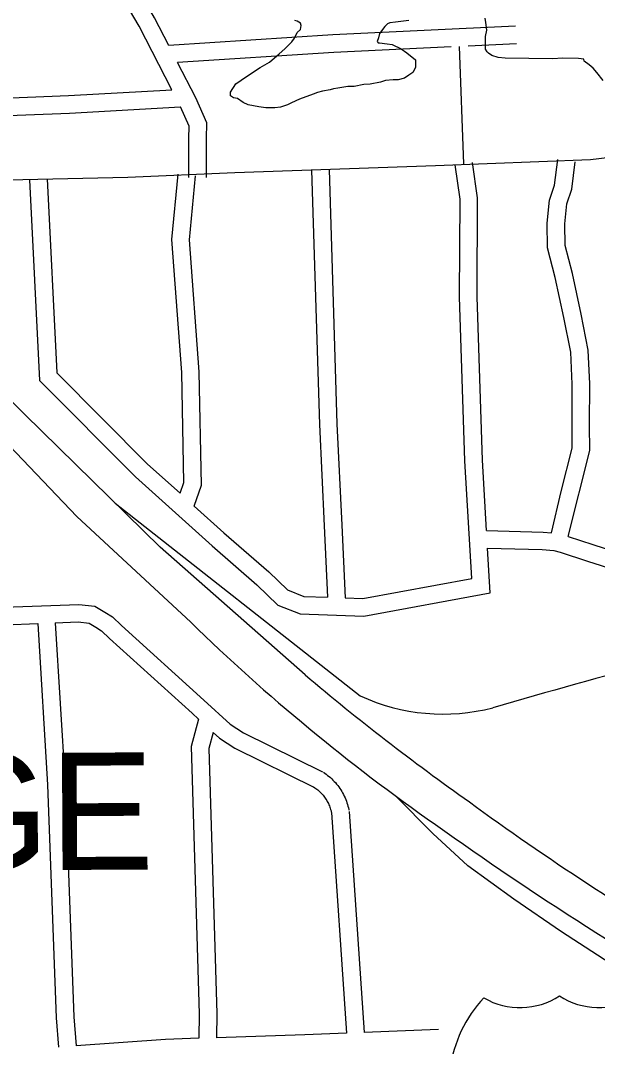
# Model space of a CAD drawing. Extents: x 3297716 to 3335574, y 688621 to 713991.
# Drawn here: x 3331285 to 3332269, y 700887 to 702638 of the extents above; entities that cross this region are included whole.
import ezdxf

# ---------------------------------------------------------------- set-up
doc = ezdxf.new("R2010")
doc.units = 0
for name, color, linetype in [('V-ROAD-CNTR', 7, 'Continuous'), ('V-ROAD-IDEN', 7, 'Continuous'), ('V-SITE-VEGE', 7, 'Continuous'), ('V-TOPO-GNAM-IDEN', 7, 'Continuous')]:
    doc.layers.add(name, color=color, linetype=linetype)

msp = doc.modelspace()

# ---------------------------------------------------------------- linework, layer by layer
at = {"layer": 'V-ROAD-CNTR'}
msp.add_line((3332041.3, 702392.8), (3332033.9, 702593.3), dxfattribs=at)
for points in [[(3331537.8, 702594.9), (3331513.6, 702642.3), (3331316.9, 702980.5), (3331240.9, 703116), (3331182.8, 703212.4), (3331034.8, 703487.1), (3331031.5, 703493.6)], [(3331542.7, 702519.4), (3331487.3, 702627.9), (3331456, 702681.7)], [(3330655.1, 702631.3), (3330893.7, 702329.8), (3331103.6, 702081.3), (3331380.5, 701791.5), (3331575.2, 701610.8)], [(3332129.7, 702627.8), (3331817.7, 702613.2), (3331537.8, 702594.9)], [(3332019.5, 702592.6), (3331819.4, 702583.2), (3331552.7, 702565.8)], [(3332131.1, 702597.8), (3332048.7, 702594)], [(3331601.9, 702369.8), (3331601.8, 702435.8), (3331602.7, 702463.1), (3331583.6, 702505.4), (3331552.7, 702565.8)], [(3330992.5, 702492), (3331008.2, 702499.1), (3331113.7, 702499.6), (3331366.5, 702509.4), (3331542.7, 702519.4)], [(3331012.2, 702468), (3331014.8, 702469.2), (3331114.4, 702469.6), (3331368, 702479.5), (3331557.6, 702490.2)], [(3331571.9, 702369.7), (3331571.8, 702436.3), (3331572.5, 702457.1), (3331557.5, 702490.2)], [(3332445.8, 702422.5), (3332257.3, 702400), (3331992.9, 702389.5), (3331650.5, 702377.5), (3331467.6, 702370), (3331005.7, 702359.6), (3330983.6, 702358.7)], [(3332191, 701763.4), (3332207.7, 701833.9), (3332226.5, 701907.6), (3332226, 701947.2), (3332226.2, 702017.2), (3332223.8, 702071.4), (3332212.2, 702130.6), (3332197.4, 702198.8), (3332184.1, 702249.7), (3332183.5, 702292), (3332187.8, 702331.2), (3332196, 702356.5), (3332201.7, 702400.3)], [(3331781.2, 702382.2), (3331794.7, 701948.4), (3331803, 701775.2), (3331808.6, 701653.4)], [(3331811.2, 702383.1), (3331824.7, 701949.6), (3331832.9, 701776.6), (3331838.7, 701652.2)], [(3331838.7, 701652.2), (3331868.7, 701651), (3332054.8, 701685.4), (3332043.2, 701886.1), (3332033.8, 702165.8), (3332034.8, 702333), (3332026.4, 702391.2)], [(3332080.1, 701767.2), (3332073.2, 701887.4), (3332063.8, 702166.2), (3332064.8, 702335), (3332056.1, 702395.5)], [(3332219.2, 701757.3), (3332256.5, 701904), (3332256, 701947.3), (3332256.2, 702017.8), (3332253.7, 702075), (3332241.6, 702136.6), (3332226.6, 702205.7), (3332214.1, 702253.8), (3332213.5, 702290.6), (3332217.3, 702324.9), (3332225.4, 702349.9), (3332231.4, 702396.5)], [(3331300.2, 702365.8), (3331317.2, 702023.4), (3331480.8, 701859.1), (3331611.9, 701740.9), (3331687.9, 701674.5), (3331723.8, 701640.1), (3331762.1, 701625.2), (3331870.9, 701620.9), (3332086.3, 701660.7), (3332081.9, 701737.1)], [(3331330.2, 702367.3), (3331346.5, 702036.4), (3331501.4, 701880.8), (3331557, 701830.8)], [(3331557, 701830.8), (3331563.5, 701849.3), (3331559.8, 702036.8), (3331542.9, 702263.7), (3331553.5, 702375.5)], [(3331581.1, 701809.1), (3331593.6, 701844.5), (3331589.7, 702038.2), (3331573, 702263.4), (3331583.4, 702372.7)], [(3331770.4, 701520.8), (3331523.1, 701738.6), (3331291.8, 701965.4), (3331111.1, 702145.4), (3331004.9, 702270.3)], [(3331446, 701814.2), (3331864.6, 701485.2)], [(3331581.1, 701809.1), (3331631.8, 701763.4), (3331708.2, 701696.7), (3331740.3, 701665.9), (3331768.3, 701654.9), (3331808.6, 701653.4)], [(3332080.1, 701767.2), (3332176.9, 701764.7), (3332191, 701763.4)], [(3332219.2, 701757.3), (3332261.4, 701743.7), (3332317.8, 701725.4), (3332334.8, 701723.3)], [(3332081.9, 701737.1), (3332175.2, 701734.7), (3332195.1, 701733), (3332205.6, 701730.2), (3332252.2, 701715.1), (3332311.3, 701696), (3332331, 701693.5)], [(3331118.4, 701632.6), (3331256.6, 701636.5), (3331384.4, 701641.2), (3331411.4, 701638.1), (3331428.7, 701627.9), (3331441.4, 701619.8), (3331457, 701605.1), (3331597.6, 701477.7), (3331642.4, 701436.9), (3331665.2, 701422.2), (3331799.9, 701355.7)], [(3331344, 701609.7), (3331383.2, 701611.2), (3331401.7, 701609), (3331413, 701602.3), (3331422.8, 701596.1), (3331436.6, 701583.1), (3331577.4, 701455.5), (3331588.4, 701445.4)], [(3331344, 701609.7), (3331360.7, 701334.7), (3331375.7, 700937.4), (3331379.6, 700887.9)], [(3331119.4, 701602.6), (3331257.6, 701606.5), (3331314.1, 701608.6)], [(3331314.1, 701608.6), (3331330.7, 701333.2), (3331345.7, 700935.7), (3331349.7, 700885.7)], [(3331588.4, 701445.4), (3331575.7, 701398.8), (3331589.7, 700942.6), (3331589, 700900.8)], [(3331613.3, 701422.7), (3331605.8, 701395.2), (3331619.7, 700942.8), (3331619, 700901.8)], [(3331613.3, 701422.7), (3331624, 701413), (3331650.4, 701396)], [(3331650.4, 701396), (3331650.4, 701396), (3331786.6, 701328.8)], [(3331801.6, 701354.7), (3331803.9, 701353.1), (3331806.4, 701351.4), (3331808.8, 701349.5), (3331811.2, 701347.6), (3331813.5, 701345.6), (3331815.8, 701343.6), (3331818, 701341.4), (3331820.1, 701339.2), (3331822.2, 701337), (3331824.1, 701334.7), (3331826.1, 701332.3), (3331827.9, 701329.8), (3331829.7, 701327.3), (3331831.3, 701324.8), (3331832.9, 701322.2), (3331834.5, 701319.5), (3331835.9, 701316.8), (3331837.3, 701314.1), (3331838.5, 701311.3), (3331839.7, 701308.5), (3331840.8, 701305.7), (3331841.8, 701302.8), (3331842.7, 701299.9), (3331843.6, 701296.9), (3331844.3, 701294), (3331844.9, 701291), (3331845.2, 701289.8)], [(3331785, 701329.7), (3331786.9, 701328.4), (3331788.7, 701327.2), (3331790.4, 701325.9), (3331792, 701324.6), (3331793.6, 701323.2), (3331795.2, 701321.7), (3331796.7, 701320.3), (3331798.2, 701318.7), (3331799.7, 701317.1), (3331801, 701315.5), (3331802.4, 701313.9), (3331803.6, 701312.2), (3331804.9, 701310.4), (3331806, 701308.7), (3331807.2, 701306.8), (3331808.2, 701305), (3331809.2, 701303.1), (3331810.2, 701301.2), (3331811.1, 701299.3), (3331811.9, 701297.3), (3331812.6, 701295.3), (3331813.3, 701293.3), (3331814, 701291.3), (3331814.6, 701289.2), (3331815.1, 701287.2), (3331815.5, 701285), (3331815.7, 701284.1)], [(3332737.6, 700768.6), (3332601, 700844), (3332439.1, 700933.2), (3332381.1, 700971), (3332321.1, 701009), (3332208, 701082.4), (3332126.5, 701138.2), (3332048.1, 701195.2), (3331988.6, 701250.1), (3331924.9, 701314.4)], [(3331815.5, 701285.9), (3331841.1, 700909.6)], [(3331845.4, 701288), (3331871.1, 700910.7)], [(3331841.1, 700909.6), (3331770, 700906.9), (3331619, 700901.8)], [(3331997.8, 700915.6), (3331871.1, 700910.7)], [(3331589, 700900.8), (3331532, 700898.8), (3331379.6, 700887.9)]]:
    msp.add_lwpolyline(points, dxfattribs=at)
for centre, radius, start, end in [((3333920.8, 704024.1), 3365.5, 225.8149, 235.0492), ((3335394.4, 690133.4), 11803.2, 103.41336, 106.25244), ((3334481.9, 704740.5), 4209.4, 229.8971, 234.7231), ((3332006.1, 701791.2), 337.2, 245.1833, 284.5938), ((3334963.8, 705301.9), 4946.5, 233.9215, 239.5919), ((3335332.2, 705938.1), 5743.2, 234.44936, 240.64755)]:
    msp.add_arc(centre, radius, start, end, dxfattribs=at)
at = {"layer": 'V-ROAD-IDEN'}
for centre, major_axis, start_param, end_param in [((3332242.9, 700823.7), (-226.1, 0), 5.54508, 6.169392), ((3332137.2, 701066), (117.6, 0), 4.161678, 5.322896), ((3332271.9, 701066), (117.6, 0), 4.101882, 5.2631)]:
    msp.add_ellipse(centre, major_axis=major_axis, ratio=0.960251, start_param=start_param, end_param=end_param, dxfattribs=at)
at = {"layer": 'V-SITE-VEGE'}
for points in [[(3331947.7, 702637.8), (3331924.9, 702634.8), (3331915.2, 702633.8), (3331910.8, 702631.7), (3331906.4, 702627.4), (3331897.6, 702615.6), (3331895.4, 702608), (3331893.2, 702601.6), (3331895.3, 702599.4), (3331897.5, 702599.3), (3331910.4, 702598.1), (3331919.1, 702596.9), (3331934.2, 702589.2), (3331943.8, 702582.6), (3331958.9, 702570.5), (3331958.7, 702557.5), (3331954.3, 702548.9), (3331947.7, 702544.6), (3331940.1, 702539.3), (3331929.2, 702536.2), (3331920.6, 702536.3), (3331907.6, 702535.3), (3331898.9, 702532.2), (3331881.5, 702529.1), (3331870.7, 702528.2), (3331854.4, 702525.1), (3331843.6, 702525.2), (3331826.2, 702522.2), (3331818.6, 702521.2), (3331813.2, 702519.1), (3331800.2, 702517), (3331791.5, 702515), (3331783.9, 702511.8), (3331761, 702503.4), (3331746.9, 702497.1), (3331740.3, 702493.9), (3331728.4, 702489.7), (3331718.6, 702488.7), (3331703.5, 702488.9), (3331691.6, 702490.1), (3331673.2, 702493.5), (3331664.6, 702498), (3331654.9, 702504.6), (3331648.4, 702505.7), (3331643, 702509), (3331643.1, 702515.5), (3331651.9, 702529.5), (3331670.5, 702542.3), (3331693.4, 702557.2), (3331709.8, 702566.8), (3331726.1, 702580.7), (3331736, 702589.2), (3331748, 702601), (3331752.4, 702607.5), (3331756.9, 702617.2), (3331762.3, 702622.5), (3331763.5, 702629), (3331762.5, 702633.3), (3331757.1, 702636.6), (3331752.8, 702637.8)], [(3332279, 702535.5), (3332268.3, 702548.7), (3332261.9, 702556.3), (3332255.5, 702561.8), (3332246.9, 702568.4), (3332245.9, 702571.6), (3332237.2, 702572.8), (3332210.1, 702573.1), (3332192.8, 702572.2), (3332111.6, 702573.1), (3332099.7, 702574.4), (3332088.9, 702577.7), (3332083.5, 702582.1), (3332081.4, 702584.3), (3332078.2, 702588.7), (3332078.4, 702610.3), (3332080.7, 702621.1), (3332078.7, 702634.1), (3332077.7, 702641.7)]]:
    msp.add_lwpolyline(points, dxfattribs=at)

# ---------------------------------------------------------------- texts
at = {"layer": 'V-TOPO-GNAM-IDEN'}
msp.add_text('ROUGE', height=200, rotation=0.3244, dxfattribs=at).set_placement((3330532.2, 701183.3))

doc.saveas('drawing.dxf')
